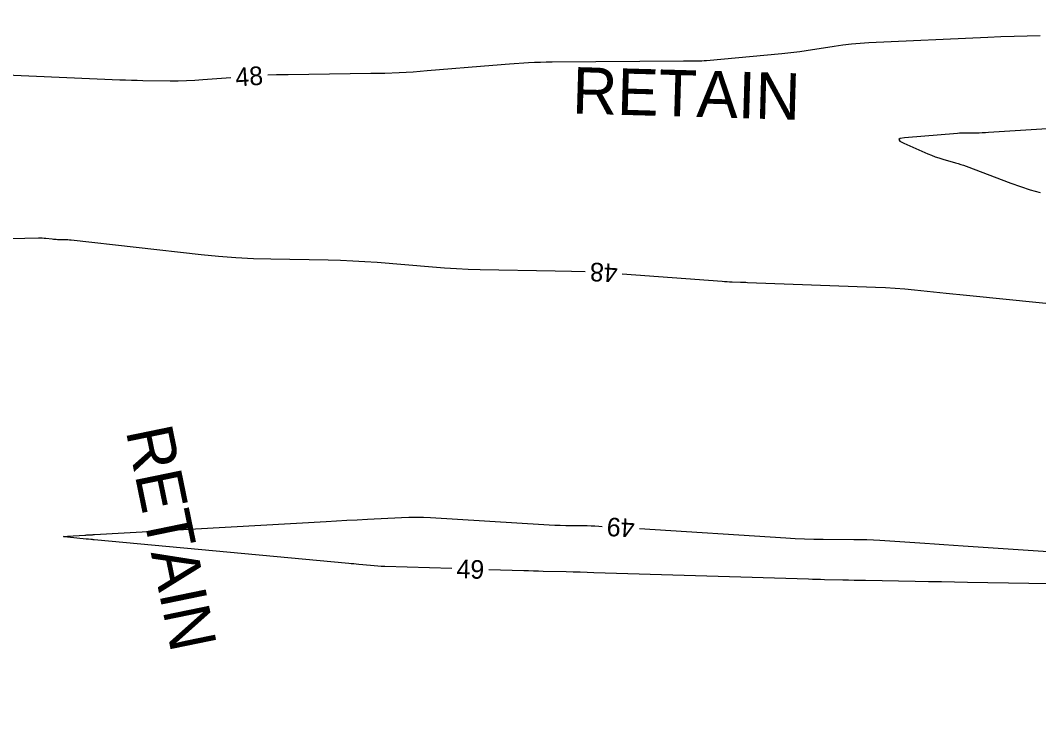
# Model space of a CAD drawing. Extents: x 2384780 to 2405861, y 547869 to 573706.
# Drawn here: x 2393472.2 to 2393581.8, y 552536.8 to 552612.6 of the extents above; entities that cross this region are included whole.
import ezdxf

# ---------------------------------------------------------------- set-up
doc = ezdxf.new("R2010")
doc.units = 0
for name, color, linetype in [('Breaklines', 7, 'Continuous'), ('Old_Level_60', 7, 'Continuous'), ('Old_Level_63', 7, 'Continuous')]:
    doc.layers.add(name, color=color, linetype=linetype)

msp = doc.modelspace()

# ---------------------------------------------------------------- linework, layer by layer
at = {"layer": 'Old_Level_60'}
for points in [[(2393581.9235, 552610.9405), (2393580.52375, 552610.906), (2393579.1245, 552610.86275), (2393577.7255, 552610.811), (2393576.32675, 552610.75075), (2393563.50775, 552610.15975), (2393562.57175, 552610.104), (2393561.638, 552610.02275), (2393560.707, 552609.9165), (2393559.77825, 552609.78475), (2393556.74925, 552609.3135), (2393556.0995, 552609.2175), (2393555.4485, 552609.13175), (2393554.79625, 552609.05625), (2393554.14275, 552608.99075), (2393546.03575, 552608.2425), (2393545.791, 552608.223), (2393545.546, 552608.21025), (2393545.301, 552608.2035), (2393545.0555, 552608.2035), (2393544.2535, 552608.21325), (2393544.0815, 552608.215), (2393543.9095, 552608.21575), (2393543.73775, 552608.21575), (2393543.56575, 552608.21475), (2393529.43825, 552608.10125), (2393528.80475, 552608.09175), (2393528.1715, 552608.073), (2393527.53875, 552608.04525), (2393526.906, 552608.0085), (2393524.84025, 552607.8735), (2393524.39775, 552607.84375), (2393523.95525, 552607.81175), (2393523.513, 552607.77775), (2393523.071, 552607.74175), (2393516.006, 552607.15025), (2393514.4915, 552607.03675), (2393512.97575, 552606.9505), (2393511.4585, 552606.89125), (2393509.94, 552606.859), (2393501.05325, 552606.749), (2393499.788, 552606.7225), (2393498.86075, 552606.68725)], [(2393494.86975, 552606.4225), (2393491.876, 552606.1805), (2393490.99225, 552606.1195), (2393490.108, 552606.0795), (2393489.223, 552606.06025), (2393488.33725, 552606.062), (2393485.42575, 552606.10175), (2393484.802, 552606.11275), (2393484.17825, 552606.128), (2393483.55475, 552606.148), (2393482.93125, 552606.17225), (2393470.72025, 552606.6945)], [(2393592.4405, 552601.5485), (2393576.37225, 552600.516), (2393576.04175, 552600.49725), (2393575.71075, 552600.484), (2393575.37975, 552600.47575), (2393575.0485, 552600.473), (2393573.9665, 552600.4725), (2393573.7345, 552600.47), (2393573.503, 552600.4625), (2393573.27175, 552600.4505), (2393573.0405, 552600.4335), (2393567.3535, 552599.95925), (2393566.89625, 552599.88525), (2393566.72775, 552599.76325), (2393566.84775, 552599.5935), (2393567.257, 552599.37575)], [(2393567.257, 552599.37575), (2393569.83975, 552598.2485), (2393570.238, 552598.0825), (2393570.64125, 552597.9305), (2393571.04925, 552597.792), (2393571.46225, 552597.6675), (2393572.8195, 552597.28275), (2393573.1095, 552597.19725), (2393573.39725, 552597.10575), (2393573.683, 552597.008), (2393573.96675, 552596.90425), (2393578.782, 552595.084), (2393579.81875, 552594.7105), (2393580.866, 552594.37025), (2393581.92325, 552594.063)], [(2393466.7115, 552589.02475), (2393474.16975, 552589.1915), (2393474.3755, 552589.19275), (2393474.581, 552589.18675), (2393474.786, 552589.1735), (2393474.99075, 552589.1535), (2393475.6595, 552589.07625), (2393475.80275, 552589.0615), (2393475.94625, 552589.0505), (2393476.09025, 552589.043), (2393476.23425, 552589.03925), (2393477.02125, 552589.0285), (2393477.18975, 552589.02425), (2393477.358, 552589.0155), (2393477.526, 552589.003), (2393477.69375, 552588.98625), (2393491.67025, 552587.411), (2393493.54525, 552587.2225), (2393495.42325, 552587.07925), (2393497.304, 552586.98125), (2393499.18775, 552586.92825), (2393505.34625, 552586.82975), (2393506.66525, 552586.79725), (2393507.98325, 552586.74275), (2393509.3, 552586.6655), (2393510.61575, 552586.56625), (2393516.58325, 552586.06425), (2393517.86275, 552585.96725), (2393519.143, 552585.892), (2393520.4245, 552585.838), (2393521.707, 552585.8055), (2393529.783, 552585.66825), (2393531.513, 552585.6265), (2393532.9825, 552585.56975)], [(2393536.97525, 552585.33175), (2393547.71525, 552584.533), (2393547.98675, 552584.514), (2393548.25875, 552584.4975), (2393548.53075, 552584.48375), (2393548.80275, 552584.47225), (2393549.692, 552584.43925), (2393549.8825, 552584.432), (2393550.073, 552584.425), (2393550.2635, 552584.418), (2393550.454, 552584.41075), (2393564.23675, 552583.89775), (2393565.28375, 552583.85025), (2393566.32975, 552583.78625), (2393567.37425, 552583.70525), (2393568.418, 552583.60725), (2393571.825, 552583.2605), (2393572.555, 552583.18625), (2393573.28525, 552583.112), (2393574.01525, 552583.0375), (2393574.74525, 552582.96325), (2393581.45575, 552582.28), (2393582.8945, 552582.1455)], [(2393518.639, 552553.61875), (2393511.448, 552553.83825), (2393511.0605, 552553.8535), (2393510.67325, 552553.87575), (2393510.2865, 552553.90475), (2393509.90025, 552553.9405), (2393508.63925, 552554.069), (2393508.369, 552554.09625), (2393508.09875, 552554.12275), (2393507.82825, 552554.149), (2393507.558, 552554.17425), (2393480.16725, 552556.72125), (2393480.0835, 552556.729), (2393479.9995, 552556.737), (2393479.91575, 552556.74525), (2393479.832, 552556.7535), (2393479.5585, 552556.781), (2393479.49975, 552556.787), (2393479.44125, 552556.7925), (2393479.3825, 552556.79825), (2393479.32375, 552556.8035), (2393477.293, 552556.98975), (2393476.96675, 552557.02775), (2393476.8585, 552557.062), (2393476.968, 552557.09275), (2393477.29525, 552557.11975), (2393479.159, 552557.2275), (2393479.265, 552557.2335), (2393479.37075, 552557.23925), (2393479.47675, 552557.245), (2393479.5825, 552557.25075), (2393479.9285, 552557.26875), (2393480.0025, 552557.2725), (2393480.07675, 552557.2765), (2393480.15075, 552557.28075), (2393480.22475, 552557.28475), (2393505.121, 552558.69525), (2393506.23825, 552558.75775), (2393507.35575, 552558.81875), (2393508.47325, 552558.878), (2393509.59075, 552558.936), (2393513.2415, 552559.122), (2393514.02375, 552559.151), (2393514.806, 552559.15775), (2393515.588, 552559.14275), (2393516.37, 552559.106), (2393528.5505, 552558.35925), (2393529.13625, 552558.327), (2393529.7225, 552558.30225), (2393530.309, 552558.28475), (2393530.89575, 552558.2745), (2393532.81275, 552558.2535), (2393533.2235, 552558.24625), (2393533.634, 552558.234), (2393534.04425, 552558.21625), (2393534.45425, 552558.19325), (2393534.8315, 552558.1695)], [(2393538.82375, 552557.92), (2393554.58725, 552556.93425), (2393555.591, 552556.8785), (2393556.595, 552556.83625), (2393557.5995, 552556.808), (2393558.6045, 552556.7935), (2393561.88825, 552556.76875), (2393562.59175, 552556.75825), (2393563.29475, 552556.7375), (2393563.9975, 552556.7065), (2393564.69975, 552556.665), (2393569.52325, 552556.34525), (2393570.55675, 552556.27675), (2393571.5905, 552556.20825), (2393572.624, 552556.13975), (2393573.6575, 552556.07125), (2393595.69825, 552554.61)], [(2393598.29075, 552551.7475), (2393574.1345, 552552.147), (2393572.72675, 552552.17025), (2393571.31875, 552552.19375), (2393569.911, 552552.217), (2393568.503, 552552.24025), (2393563.151, 552552.32875), (2393562.542, 552552.3395), (2393561.933, 552552.35125), (2393561.324, 552552.36425), (2393560.715, 552552.3785), (2393558.7255, 552552.427), (2393558.29925, 552552.4375), (2393557.873, 552552.449), (2393557.44675, 552552.461), (2393557.0205, 552552.47375), (2393533.941, 552553.18325), (2393533.19075, 552553.20575), (2393532.44025, 552553.227), (2393531.68975, 552553.247), (2393530.93925, 552553.2655), (2393528.4875, 552553.32475), (2393527.96225, 552553.33775), (2393527.437, 552553.35175), (2393526.9115, 552553.3665), (2393526.38625, 552553.382), (2393522.637, 552553.4965)]]:
    msp.add_lwpolyline(points, dxfattribs=at)
at = {"layer": 'Old_Level_63'}
msp.add_circle((2393492.91434, 552580.66252), 187.93516, dxfattribs=at)

# ---------------------------------------------------------------- texts
at = {"layer": 'Breaklines'}
for rotation, p in [(358.3806722, (2393531.55875, 552602.58075)), (281.6146194, (2393483.56325, 552568.44325))]:
    msp.add_text('RETAIN', height=5, rotation=rotation, dxfattribs=at).set_placement(p)
at = {"layer": 'Old_Level_60'}
for s, rotation, p in [('48', 3.7965333, (2393495.42975, 552605.479)), ('48', 176.5883972, (2393536.5405, 552586.37675)), ('49', 176.4219889, (2393538.3675, 552558.9505)), ('49', 358.2507333, (2393519.128, 552552.60325))]:
    msp.add_text(s, height=2, rotation=rotation, dxfattribs=at).set_placement(p)

doc.saveas('drawing.dxf')
